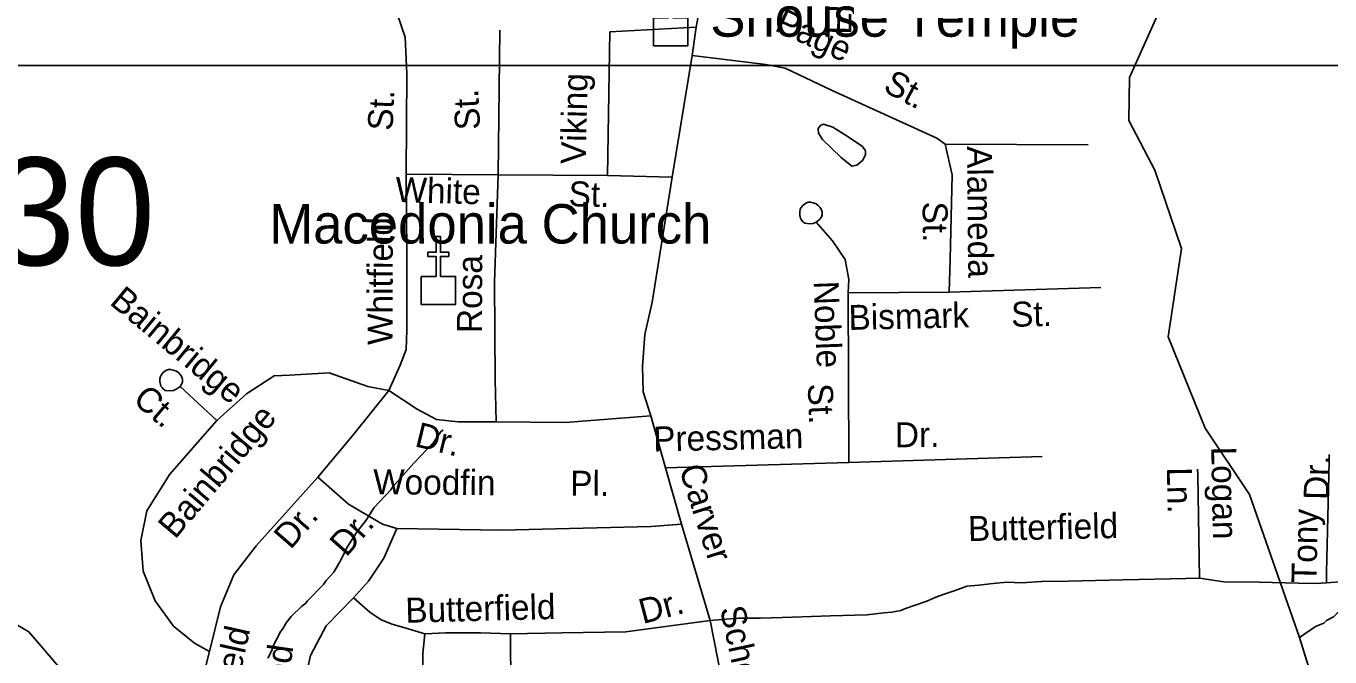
# Model space of a CAD drawing. Extents: x 1547597 to 1699558, y 810033 to 920809.
# Drawn here: x 1639651 to 1644617, y 872498 to 874899 of the extents above; entities that cross this region are included whole.
import ezdxf

# ---------------------------------------------------------------- set-up
doc = ezdxf.new("R2010")
doc.units = 0
for name, color, linetype in [('Exist Cultural Church CELL', 7, 'Continuous'), ('Exist Cultural Church Label', 7, 'Continuous'), ('Exist Hydrographic Creek Single Shore', 7, 'Continuous'), ('Exist Hydrographic Misc Water Feature', 7, 'Continuous'), ('Exist Road Non-System Type 51', 7, 'Continuous'), ('Exist Road Non-System Type 51 Label', 7, 'Continuous'), ('Exist Road Secondary Structure Standard Bridge Number Label', 7, 'Continuous'), ('Map Preparation Inset Cut Line', 7, 'Continuous')]:
    doc.layers.add(name, color=color, linetype=linetype)

msp = doc.modelspace()

# ---------------------------------------------------------------- linework, layer by layer
at = {"layer": 'Exist Cultural Church CELL'}
for points in [[(1642040.8, 874930.7), (1642097.7, 874930.9), (1642097.7, 875007), (1642065.7, 875007), (1642065.7, 875023), (1642097.7, 875023), (1642097.7, 875083.1), (1642113.7, 875083.1), (1642113.7, 875023), (1642145.7, 875023), (1642145.7, 875007), (1642113.7, 875007), (1642113.7, 874930.9), (1642171.4, 874930.7), (1642171.4, 874824.3), (1642040.8, 874824.3)], [(1641155.7, 873946.3), (1641212.6, 873946.5), (1641212.6, 874022.6), (1641180.6, 874022.6), (1641180.6, 874038.6), (1641212.6, 874038.6), (1641212.6, 874098.7), (1641228.6, 874098.7), (1641228.6, 874038.6), (1641260.6, 874038.6), (1641260.6, 874022.6), (1641228.6, 874022.6), (1641228.6, 873946.5), (1641286.3, 873946.3), (1641286.3, 873839.9), (1641155.7, 873839.9)]]:
    msp.add_lwpolyline(points, close=True, dxfattribs=at)
at = {"layer": 'Exist Hydrographic Creek Single Shore'}
for points in [[(1644624.3, 872175.8), (1644500.6, 872571.8), (1644310.8, 873116), (1644141.8, 873368.5), (1644001.1, 873716.7), (1644051.4, 874053.1), (1643950, 874351.2), (1643850.7, 874539.6), (1643853.1, 874703.9), (1643970.7, 874963.8), (1643901, 875126.9), (1644173.9, 875716.7), (1644313.5, 876006.1), (1644462.6, 876338.4), (1644843, 877175.9)], [(1642496, 867766.2), (1642510, 868209.1), (1642485, 868226), (1642454.1, 868417), (1642405.1, 868493.5), (1642281, 868594.6), (1641965, 868663.3), (1641758, 868782.4), (1641580.7, 869007.2), (1641520.7, 869205.2), (1641382.9, 869583.2), (1641179.1, 869661.2), (1640764, 870020.5), (1640304, 870558.4), (1640133, 870945.9), (1640046, 871354.8), (1640041, 871597.8), (1639947, 872141.3), (1639850, 872373), (1639660.9, 872593.5), (1639487, 872695.6)]]:
    msp.add_lwpolyline(points, dxfattribs=at)
at = {"layer": 'Exist Hydrographic Misc Water Feature'}
for points in [[(1642777.7, 874480), (1642723.8, 874514.6), (1642688.1, 874525.9), (1642676.8, 874521.5), (1642667.3, 874509.3), (1642668.7, 874491.3), (1642684.2, 874467.5), (1642755.6, 874398.7), (1642796.3, 874365.7), (1642814.2, 874369.6), (1642836.6, 874387.2), (1642848.2, 874409.1), (1642848.4, 874424.5), (1642836.3, 874441.6), (1642777.7, 874480)], [(1641239.2, 873362.2), (1641229.1, 873354.4), (1641202.4, 873314.9), (1641127.2, 873236.1), (1641043.7, 873141.6), (1641039.6, 873133.7), (1640976.6, 873066.8), (1640945.8, 873019.3), (1640909, 872971.9), (1640874.1, 872916.5), (1640851.4, 872868.9), (1640822.6, 872821.4), (1640794.1, 872789.8), (1640783.8, 872774.1), (1640720.9, 872711.1), (1640716.8, 872703.2), (1640700.6, 872691.5), (1640660, 872652.1), (1640641.5, 872628.5), (1640629.2, 872604.7), (1640621, 872596.8), (1640588, 872533.4), (1640587.9, 872525.4), (1640571.4, 872493.6)], [(1644784.7, 872853.7), (1644763.1, 872814.3), (1644758.7, 872798.5), (1644707.5, 872719.3), (1644656.7, 872670.2), (1644644.6, 872664.3), (1644630.4, 872650.6), (1644604.2, 872637.1), (1644594.1, 872627.2), (1644561.8, 872613.8), (1644500.6, 872571.8)]]:
    msp.add_lwpolyline(points, dxfattribs=at)
at = {"layer": 'Exist Road Non-System Type 51'}
for points in [[(1642253.3, 875257.6), (1642236.4, 875074), (1642202.4, 874895.5)], [(1641097.9, 874336.3), (1641100.8, 874718.8), (1641095.1, 874857.7), (1641064.1, 874946)], [(1641449.1, 874333.4), (1641454.7, 874883.2)], [(1641873.8, 874877.5), (1641865.3, 874330.6)], [(1642202.4, 874895.5), (1641873.8, 874877.5)], [(1642202.4, 874895.5), (1642188.2, 874786.9)], [(1642188.2, 874786.9), (1642111.7, 874324.9)], [(1642188.2, 874786.9), (1642468.5, 874752.8), (1642542.2, 874738.7), (1642720.6, 874653.7), (1643119.8, 874472.3), (1643151, 874449.6)], [(1643151, 874449.6), (1643178.3, 874333.7), (1643169.8, 874010.6), (1643167, 873886.8)], [(1643151, 874449.6), (1643696.5, 874447)], [(1641097.9, 874336.3), (1641100.9, 874034.2), (1641100.9, 873742.3), (1641098, 873668.6), (1641075.4, 873609.1), (1641032.9, 873512.8)], [(1641449.1, 874333.4), (1641097.9, 874336.3)], [(1641449.1, 874333.4), (1641435, 873926.5), (1641437.9, 873552.4), (1641440.7, 873393.7)], [(1641865.3, 874330.6), (1641449.1, 874333.4)], [(1642111.7, 874324.9), (1641865.3, 874330.6)], [(1642111.7, 874324.9), (1642035.3, 873848.8), (1642007, 873725.3), (1641998.6, 873603.5), (1642001.4, 873507.1), (1642029.7, 873416.4)], [(1642659.4, 874153.4), (1642671.8, 874162.2), (1642680, 874172.4), (1642682.9, 874180.6), (1642683.4, 874192), (1642679.2, 874202.5), (1642673.7, 874210.2), (1642668.8, 874215.3), (1642660, 874222.3), (1642648.1, 874226.5), (1642638.1, 874228.7), (1642630.1, 874228.7), (1642620, 874224.9), (1642609.8, 874217.1), (1642601.6, 874207), (1642599.3, 874201.5), (1642597.6, 874193.3), (1642597.5, 874182.7), (1642599.1, 874171.3), (1642601.4, 874165.4), (1642605.5, 874159.7), (1642609.6, 874154.9), (1642616.9, 874148.9), (1642634.8, 874146.7), (1642648.9, 874148.5), (1642659.4, 874153.4)], [(1642659.4, 874153.4), (1642722.4, 874082.3), (1642770.5, 874011.5), (1642784.7, 873935), (1642781.9, 873884)], [(1642781.9, 873884), (1643167, 873886.8)], [(1642781.9, 873884), (1642784.7, 873238.6)], [(1643167, 873886.8), (1643744.7, 873903.8)], [(1640237.3, 873527), (1640243.1, 873536.3), (1640246, 873544.4), (1640246.5, 873555.8), (1640242.3, 873566.3), (1640236.8, 873574), (1640231.9, 873579.1), (1640223.1, 873586.1), (1640211.2, 873590.3), (1640201.2, 873592.5), (1640193.2, 873592.5), (1640183.1, 873588.7), (1640173, 873580.9), (1640164.7, 873570.9), (1640162.4, 873565.3), (1640160.7, 873557.1), (1640160.6, 873546.5), (1640162.2, 873535.1), (1640164.5, 873529.2), (1640168.6, 873523.6), (1640172.7, 873518.7), (1640180, 873512.7), (1640197.9, 873510.6), (1640212, 873512.3), (1640225.1, 873518.6), (1640237.3, 873527)], [(1641032.9, 873512.8), (1640951.9, 873528.1), (1640804.7, 873579.2), (1640654.6, 873570.7), (1640595.1, 873567.8), (1640490.3, 873499.8), (1640377.1, 873397.8)], [(1640377.1, 873397.8), (1640237.3, 873527)], [(1641032.9, 873512.8), (1640892.5, 873338.3), (1640762.2, 873182.4)], [(1641440.7, 873393.7), (1641296.3, 873393.7), (1641214.1, 873402.3), (1641140.5, 873441.9), (1641032.9, 873512.8)], [(1640377.1, 873397.8), (1640198.7, 873193.7), (1640110.9, 873054.9), (1640088.2, 872941.5), (1640096.7, 872825.3), (1640142, 872712), (1640212.8, 872615.6), (1640292.1, 872550.4), (1640348.7, 872519.3)], [(1642029.7, 873416.4), (1641704, 873390.9), (1641440.7, 873393.7)], [(1642029.7, 873416.4), (1642086.3, 873218)], [(1642086.3, 873218), (1642784.7, 873238.6)], [(1642784.7, 873238.6), (1643521, 873261.3)], [(1644613.9, 873268.2), (1644613.2, 873242.4), (1644603.8, 872820.6), (1644604, 872780.9)], [(1640762.2, 873182.4), (1640527.2, 872921.7), (1640442.2, 872811.2), (1640391.2, 872689.3), (1640348.7, 872519.3)], [(1640762.2, 873182.4), (1640878.3, 873080.4), (1641008.6, 873003.9), (1641062.4, 872986.9)], [(1642086.3, 873218), (1642147, 873003.9)], [(1644112, 873212.4), (1644113, 873190.4), (1644120.2, 872798.2)], [(1641062.4, 872986.9), (1641013.8, 872874), (1640954.3, 872786.1), (1640897.7, 872723.8)], [(1641062.4, 872986.9), (1641461.7, 872981.2), (1642030.9, 872995.4), (1642147, 873003.9)], [(1642147, 873003.9), (1642256.7, 872637.1)], [(1644961.3, 872914.1), (1644934.8, 872882.7), (1644914.5, 872865.1), (1644882.2, 872841.7), (1644845.9, 872830.2), (1644811.7, 872818.9), (1644747.4, 872800), (1644671.1, 872785.4), (1644604, 872780.9)], [(1644120.2, 872798.2), (1644068.1, 872797.1), (1643828.1, 872791.3), (1643620.1, 872787.2), (1643518, 872785), (1643442.1, 872780.4), (1643386.1, 872783.3), (1643333.9, 872778.2), (1643280, 872771.3), (1643233.9, 872768), (1643189.5, 872750.9), (1643147.4, 872737.5), (1643115.2, 872726.2), (1643081, 872710.7), (1643036.7, 872695.6), (1643000.4, 872682.3), (1642982.4, 872674.5), (1642948.3, 872669.1), (1642918.2, 872665.8), (1642854.1, 872658.9), (1642714.1, 872655.3), (1642570.1, 872649.8), (1642448, 872646.1), (1642364.1, 872645.6), (1642256.7, 872637.1)], [(1644604, 872780.9), (1644563.1, 872777.4), (1644497.1, 872778.5), (1644347.3, 872783.2), (1644213.2, 872783.7), (1644120.2, 872798.2)], [(1640897.7, 872723.8), (1640793.4, 872617.2), (1640734, 872503.9), (1640700, 872350.8), (1640688.6, 872183.6), (1640666, 872036.3), (1640612.2, 871920.1), (1640538.6, 871823.7), (1640428.1, 871701.9)], [(1640897.7, 872723.8), (1640960.5, 872668.2), (1641003, 872639.9), (1641045.5, 872622.9), (1641093.6, 872608.7), (1641170, 872586.1)], [(1642256.7, 872637.1), (1641935, 872593.9), (1641691.7, 872590), (1641495.4, 872585.8)], [(1642256.7, 872637.1), (1642298.8, 872417.6), (1642338, 872268)], [(1641170, 872586.1), (1641162.1, 872511.5), (1641167.1, 871729.4)], [(1641495.4, 872585.8), (1641381.8, 872590), (1641248.4, 872590), (1641170, 872586.1)], [(1641495.4, 872585.8), (1641495.4, 872519.3), (1641499.8, 872301.6), (1641499.3, 872245.6)], [(1640348.7, 872519.3), (1640283.7, 872257.3), (1640252.5, 872107.1), (1640252.5, 872047.6), (1640252.5, 871988.1)]]:
    msp.add_lwpolyline(points, dxfattribs=at)
at = {"layer": 'Map Preparation Inset Cut Line'}
for points in [[(1633724, 874749.3), (1696240.1, 874749.3), (1696240.1, 917817.4), (1633724, 917817.4)], [(1694128.9, 831307.2), (1633724, 831307.2), (1633724, 874749.3), (1694128.9, 874749.3)]]:
    msp.add_lwpolyline(points, close=True, dxfattribs=at)

# ---------------------------------------------------------------- texts
at = {"layer": 'Exist Cultural Church Label'}
for s, p in [('Shouse Temple', (1642256.9, 874858.9)), ('Macedonia Church', (1640577.1, 874071.7))]:
    msp.add_text(s, height=150, dxfattribs=at).set_placement(p)
at = {"layer": 'Exist Road Non-System Type 51 Label'}
for s, rotation, p in [('Eldridge', 89.5268, (1642793.6, 874866.4)), ('Page', 335.3741, (1642497.7, 874883.7)), ('St.', 331.8351, (1642910.6, 874653.9)), ('Viking', 88.7327, (1641782.2, 874373.4)), ('St.', 87.3055, (1641046.3, 874499.8)), ('St.', 93.0339, (1641380.5, 874506.2)), ('Alameda', 270.5857, (1643234.3, 874442.3)), ('White', 358.3602, (1641056.6, 874230.1)), ('St.', 358.6665, (1641716.3, 874213.9)), ('St.', 270.5857, (1643065.2, 874231.1)), ('Whitfield', 89.8075, (1641046.2, 873685.3)), ('Rosa', 89.8003, (1641387, 873731)), ('Noble', 272.1343, (1642650.5, 873928.1)), ('Bainbridge', 320.3427, (1639965, 873843.2)), ('Bismark', 1.2788, (1642784.2, 873742.7)), ('St.', 1.157, (1643403.6, 873754.8)), ('Ct.', 319.1909, (1640052.9, 873470.5)), ('St.', 272.1343, (1642627.9, 873537.8)), ('Bainbridge', 49.8266, (1640218.2, 872943.3)), ('Dr.', 346.2614, (1641127.2, 873300.8)), ('Pressman', 1.3444, (1642040.3, 873279.8)), ('Dr.', 0.4626, (1642960.2, 873296.2)), ('Logan', 271.0563, (1644164.7, 873298.1)), ('Carver', 287.622, (1642136.9, 873215.3)), ('Dr.', 88.7258, (1644611.5, 873095.3)), ('Woodfin', 359.4779, (1640972.3, 873118)), ('Pl.', 359.7616, (1641723.3, 873112)), ('Ln.', 271.0563, (1643995.7, 873219.5)), ('Dr.', 49.1429, (1640658.2, 872904)), ('Butterfield', 1.1929, (1643239.1, 872939.1)), ('Tony', 88.7258, (1644565, 872778.2)), ('Dr.', 48.4112, (1640869.9, 872875.7)), ('Butterfield', 1.4736, (1641096.3, 872628.2)), ('Dr.', 14.8586, (1641999.7, 872623.3)), ('School', 282.1866, (1642292.9, 872682.3)), ('Whitfield', 77.3487, (1640398.5, 872128.2)), ('Barkwood', 81.9557, (1640589.9, 871979.2))]:
    msp.add_text(s, height=95, rotation=rotation, dxfattribs=at).set_placement(p)
at = {"layer": 'Exist Road Secondary Structure Standard Bridge Number Label'}
msp.add_text('230', height=410.1, dxfattribs=at).set_placement((1639227.1, 873988.8))

doc.saveas('drawing.dxf')
